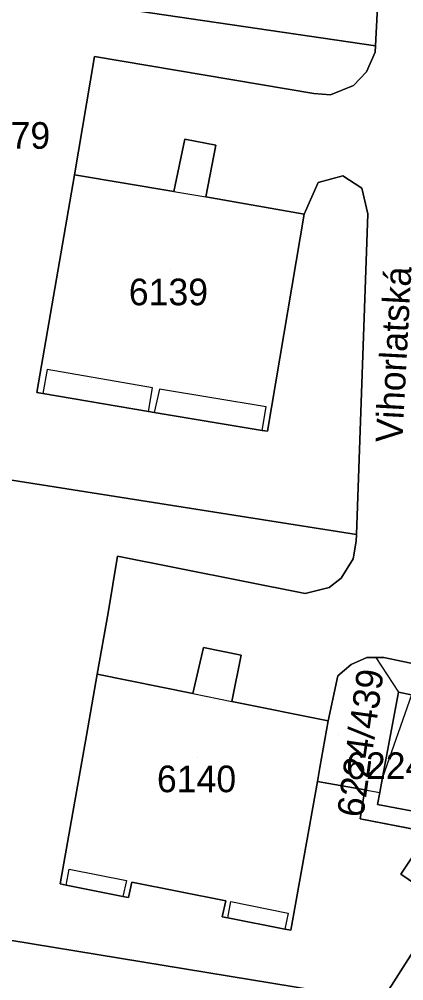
# Model space of a CAD drawing. Extents: x -266199 to -261993, y -1239047 to -1235108.
# Drawn here: x -264010.7 to -263981.8, y -1236537.4 to -1236465.2 of the extents above; entities that cross this region are included whole.
import ezdxf

# ---------------------------------------------------------------- set-up
doc = ezdxf.new("R2010")
doc.units = 0
for name, color, linetype in [('body_kn', 7, 'Continuous'), ('kladpar_druhypozemkov', 7, 'Continuous'), ('kladpar_hranice', 7, 'Continuous'), ('kladpar_parcelnecisla', 7, 'Continuous'), ('kladpar_plochy', 7, 'Continuous'), ('popisy', 7, 'Continuous'), ('zappar_hrandruhpozemk', 7, 'Continuous')]:
    doc.layers.add(name, color=color, linetype=linetype)

msp = doc.modelspace()

# ---------------------------------------------------------------- linework, layer by layer
at = {"layer": 'body_kn'}
for p, q in [((-263983.96, -1236467.17), (-263983.96, -1236467.17)), ((-263983.96, -1236467.17), (-263983.96, -1236467.17)), ((-264005.07, -1236467.97), (-264005.07, -1236467.97)), ((-263983.98, -1236467.66), (-263983.98, -1236467.66)), ((-263984.65, -1236469.14), (-263984.65, -1236469.14)), ((-263985.61, -1236470.16), (-263985.61, -1236470.16)), ((-263988.6, -1236470.77), (-263988.6, -1236470.77)), ((-263987.33, -1236470.87), (-263987.33, -1236470.87)), ((-263998.29, -1236474.2), (-263998.29, -1236474.2)), ((-263995.96, -1236474.65), (-263995.96, -1236474.65)), ((-264006.57, -1236476.87), (-264006.57, -1236476.87)), ((-264006.57, -1236476.87), (-264006.57, -1236476.87)), ((-263988.27, -1236477.43), (-263988.27, -1236477.43)), ((-263986.42, -1236476.94), (-263986.42, -1236476.94)), ((-263999.11, -1236478.12), (-263999.11, -1236478.12)), ((-263999.11, -1236478.12), (-263999.11, -1236478.12)), ((-263984.98, -1236477.86), (-263984.98, -1236477.86)), ((-263996.7, -1236478.52), (-263996.7, -1236478.52)), ((-263989.31, -1236479.83), (-263989.31, -1236479.83)), ((-263984.53, -1236479.8), (-263984.53, -1236479.8)), ((-264008.62, -1236491.49), (-264008.62, -1236491.49)), ((-264009.38, -1236493.21), (-264009.38, -1236493.21)), ((-264008.93, -1236493.29), (-264008.93, -1236493.29)), ((-264008.93, -1236493.29), (-264008.93, -1236493.29)), ((-264000.71, -1236492.86), (-264000.71, -1236492.86)), ((-264000.19, -1236492.95), (-264000.19, -1236492.95)), ((-264001.01, -1236494.63), (-264001.01, -1236494.63)), ((-264000.58, -1236494.7), (-264000.58, -1236494.7)), ((-264000.58, -1236494.7), (-264000.58, -1236494.7)), ((-263992.18, -1236494.29), (-263992.18, -1236494.29)), ((-263992.48, -1236496.07), (-263992.48, -1236496.07)), ((-263992.06, -1236496.12), (-263992.06, -1236496.12)), ((-263985.39, -1236503.87), (-263985.39, -1236503.87)), ((-263985.41, -1236504.36), (-263985.41, -1236504.36)), ((-264003.32, -1236505.49), (-264003.32, -1236505.49)), ((-263985.64, -1236505.69), (-263985.64, -1236505.69)), ((-263986.55, -1236507.15), (-263986.55, -1236507.15)), ((-263987.44, -1236507.85), (-263987.44, -1236507.85)), ((-263989.25, -1236508.31), (-263989.25, -1236508.31)), ((-264004.03, -1236509.75), (-264004.03, -1236509.75)), ((-263996.87, -1236512.35), (-263996.87, -1236512.35)), ((-263994.06, -1236512.92), (-263994.06, -1236512.92)), ((-263985.78, -1236513.63), (-263985.78, -1236513.63)), ((-263984.62, -1236513.11), (-263984.62, -1236513.11)), ((-263983.95, -1236513.1), (-263983.95, -1236513.1)), ((-263983.95, -1236513.1), (-263983.95, -1236513.1)), ((-263983.33, -1236513.1), (-263983.33, -1236513.1)), ((-264004.86, -1236514.35), (-264004.86, -1236514.35)), ((-264004.86, -1236514.35), (-264004.86, -1236514.35)), ((-263986.78, -1236514.48), (-263986.78, -1236514.48)), ((-263997.67, -1236515.81), (-263997.67, -1236515.81)), ((-263997.67, -1236515.81), (-263997.67, -1236515.81)), ((-263982.23, -1236515.71), (-263982.23, -1236515.71)), ((-263994.76, -1236516.4), (-263994.76, -1236516.4)), ((-263987.51, -1236517.87), (-263987.51, -1236517.87)), ((-264005.67, -1236518.96), (-264005.67, -1236518.96)), ((-263988.14, -1236521.36), (-263988.14, -1236521.36)), ((-263983.43, -1236522.12), (-263983.43, -1236522.12)), ((-263988.33, -1236522.41), (-263988.33, -1236522.41)), ((-263988.33, -1236522.41), (-263988.33, -1236522.41)), ((-263984.77, -1236523.05), (-263984.77, -1236523.05)), ((-263984.77, -1236523.05), (-263984.77, -1236523.05)), ((-263983.64, -1236523.25), (-263983.64, -1236523.25)), ((-263983.81, -1236524.13), (-263983.81, -1236524.13)), ((-263985.11, -1236525.21), (-263985.11, -1236525.21)), ((-264006.95, -1236529.01), (-264006.95, -1236529.01)), ((-263982.07, -1236529.38), (-263982.07, -1236529.38)), ((-264007.64, -1236530.11), (-264007.64, -1236530.11)), ((-264007.19, -1236530.2), (-264007.19, -1236530.2)), ((-264002.66, -1236529.86), (-264002.66, -1236529.86)), ((-264002.25, -1236529.97), (-264002.25, -1236529.97)), ((-264002.92, -1236531.05), (-264002.92, -1236531.05)), ((-264002.51, -1236531.13), (-264002.51, -1236531.13)), ((-263995.21, -1236531.37), (-263995.21, -1236531.37)), ((-263994.82, -1236531.43), (-263994.82, -1236531.43)), ((-263990.53, -1236532.29), (-263990.53, -1236532.29)), ((-263995.47, -1236532.57), (-263995.47, -1236532.57)), ((-263995.05, -1236532.64), (-263995.05, -1236532.64)), ((-263995.05, -1236532.64), (-263995.05, -1236532.64)), ((-263990.77, -1236533.49), (-263990.77, -1236533.49)), ((-263990.77, -1236533.49), (-263990.77, -1236533.49)), ((-263990.33, -1236533.58), (-263990.33, -1236533.58))]:
    msp.add_line(p, q, dxfattribs=at)
at = {"layer": 'kladpar_druhypozemkov'}
for p, q in [((-263999.39, -1236484.06), (-263999.39, -1236484.06)), ((-263986.75, -1236518.89), (-263986.75, -1236518.89)), ((-263997.35, -1236520.62), (-263997.35, -1236520.62))]:
    msp.add_line(p, q, dxfattribs=at)
at = {"layer": 'kladpar_hranice'}
for p, q in [((-264008.93, -1236493.29), (-264001.01, -1236494.63)), ((-264001.01, -1236494.63), (-264008.93, -1236493.29)), ((-264001.01, -1236494.63), (-264000.58, -1236494.7)), ((-264000.58, -1236494.7), (-264001.01, -1236494.63)), ((-264000.58, -1236494.7), (-263992.48, -1236496.07)), ((-263992.48, -1236496.07), (-264000.58, -1236494.7)), ((-263984.77, -1236523.05), (-263988.33, -1236522.41))]:
    msp.add_line(p, q, dxfattribs=at)
for points in [[(-263982.75, -1236443.43), (-263983.96, -1236467.17), (-264020.55, -1236461.81), (-263991.42, -1236409.29), (-263988.48, -1236408.56), (-263980.16, -1236411.78), (-263968.57, -1236418.22), (-263976.68, -1236433.01), (-263978.77, -1236432.76), (-263996.06, -1236430.71), (-263999.4, -1236436.71), (-264007.13, -1236450.56), (-264006.77, -1236450.76)], [(-263973.22, -1236515.23), (-263983.33, -1236513.1), (-263983.95, -1236513.1), (-263984.62, -1236513.11), (-263985.78, -1236513.63), (-263986.78, -1236514.48), (-263987.51, -1236517.87), (-263994.76, -1236516.4), (-263994.06, -1236512.92), (-263996.87, -1236512.35), (-263997.67, -1236515.81), (-264004.86, -1236514.35), (-264004.03, -1236509.75), (-264003.32, -1236505.49), (-263989.25, -1236508.31), (-263987.44, -1236507.85), (-263986.55, -1236507.15), (-263985.64, -1236505.69), (-263985.41, -1236504.36), (-263985.39, -1236503.87), (-263984.53, -1236479.8), (-263984.98, -1236477.86), (-263986.42, -1236476.94), (-263988.27, -1236477.43), (-263989.31, -1236479.83), (-263996.7, -1236478.52), (-263995.96, -1236474.65), (-263998.29, -1236474.2), (-263999.11, -1236478.12), (-264006.57, -1236476.87), (-264005.07, -1236467.97), (-263988.6, -1236470.77), (-263987.33, -1236470.87), (-263985.61, -1236470.16), (-263984.65, -1236469.14), (-263983.98, -1236467.66), (-263983.96, -1236467.17), (-263982.75, -1236443.43)], [(-263992.48, -1236496.07), (-263992.06, -1236496.12), (-263989.31, -1236479.83), (-263988.27, -1236477.43), (-263986.42, -1236476.94), (-263984.98, -1236477.86), (-263984.53, -1236479.8), (-263985.39, -1236503.87), (-264012.23, -1236499.64), (-264018.9, -1236496.7), (-264016.4, -1236490.65), (-264019.5, -1236474.9), (-264019.9, -1236468.3), (-264020.9, -1236464.1), (-264022.05, -1236461.88), (-264020.55, -1236461.81), (-263983.96, -1236467.17)], [(-263983.96, -1236467.17), (-263983.98, -1236467.66), (-263984.65, -1236469.14), (-263985.61, -1236470.16), (-263987.33, -1236470.87), (-263988.6, -1236470.77), (-264005.07, -1236467.97), (-264006.57, -1236476.87), (-264009.38, -1236493.21), (-264008.93, -1236493.29)], [(-264006.57, -1236476.87), (-263999.11, -1236478.12), (-263998.29, -1236474.2), (-263995.96, -1236474.65), (-263996.7, -1236478.52), (-263989.31, -1236479.83), (-263992.06, -1236496.12), (-263992.48, -1236496.07)], [(-264008.93, -1236493.29), (-264009.38, -1236493.21), (-264006.57, -1236476.87)], [(-264031.12, -1236531.11), (-264028.5, -1236524.6), (-264028.6, -1236519.3), (-264021.5, -1236496.9), (-264018.9, -1236496.7), (-264012.23, -1236499.64), (-263985.39, -1236503.87), (-263985.41, -1236504.36), (-263985.64, -1236505.69), (-263986.55, -1236507.15), (-263987.44, -1236507.85), (-263989.25, -1236508.31), (-264003.32, -1236505.49), (-264004.03, -1236509.75), (-264004.86, -1236514.35), (-264005.67, -1236518.96), (-264007.64, -1236530.11), (-264007.19, -1236530.2)], [(-264004.86, -1236514.35), (-263997.67, -1236515.81), (-263996.87, -1236512.35), (-263994.06, -1236512.92), (-263994.76, -1236516.4), (-263987.51, -1236517.87), (-263988.14, -1236521.36), (-263988.33, -1236522.41), (-263990.33, -1236533.58), (-263990.77, -1236533.49)], [(-263988.33, -1236522.41), (-263988.14, -1236521.36), (-263987.51, -1236517.87), (-263986.78, -1236514.48), (-263985.78, -1236513.63), (-263984.62, -1236513.11), (-263983.95, -1236513.1), (-263983.33, -1236513.1), (-263973.22, -1236515.23), (-263969.65, -1236515.98), (-263975.51, -1236521.38), (-263974.56, -1236522.56), (-263974.89, -1236525.11), (-263977.2, -1236528.36), (-263978.92, -1236531.54), (-263979.47, -1236531.16), (-263982.07, -1236529.38), (-263979.95, -1236526.22), (-263985.11, -1236525.21), (-263984.77, -1236523.05)], [(-264007.19, -1236530.2), (-264007.64, -1236530.11), (-264005.67, -1236518.96), (-264004.86, -1236514.35)], [(-263983.81, -1236524.13), (-263977.31, -1236525.36), (-263975.72, -1236516.94), (-263981.25, -1236515.9), (-263982.23, -1236515.71), (-263983.43, -1236522.12), (-263983.64, -1236523.25), (-263983.81, -1236524.13)], [(-263975.72, -1236516.94), (-263977.31, -1236525.36), (-263983.81, -1236524.13), (-263983.64, -1236523.25), (-263983.43, -1236522.12), (-263982.23, -1236515.71), (-263981.25, -1236515.9), (-263975.72, -1236516.94)], [(-263990.77, -1236533.49), (-263990.33, -1236533.58), (-263988.33, -1236522.41), (-263984.77, -1236523.05), (-263985.11, -1236525.21), (-263979.95, -1236526.22), (-263982.07, -1236529.38), (-263979.47, -1236531.16), (-263978.92, -1236531.54), (-263979.51, -1236532.63), (-263983.51, -1236538.9), (-264031.12, -1236531.11)], [(-263974.56, -1236522.56), (-263970.54, -1236526.97), (-263970.19, -1236527.36), (-263971.7, -1236528.73), (-263972.09, -1236528.83), (-263976.37, -1236534.02), (-263977.93, -1236540.16), (-263979.01, -1236539.92), (-263983.51, -1236538.9), (-263979.51, -1236532.63), (-263978.92, -1236531.54), (-263977.2, -1236528.36), (-263974.89, -1236525.11), (-263974.56, -1236522.56)], [(-263990.77, -1236533.49), (-263995.05, -1236532.64), (-263995.47, -1236532.57), (-263995.21, -1236531.37), (-264002.25, -1236529.97), (-264002.51, -1236531.13), (-264002.92, -1236531.05), (-264007.19, -1236530.2)], [(-264007.19, -1236530.2), (-264002.92, -1236531.05), (-264002.51, -1236531.13), (-264002.25, -1236529.97), (-263995.21, -1236531.37), (-263995.47, -1236532.57), (-263995.05, -1236532.64), (-263990.77, -1236533.49)], [(-263989.13, -1236540.69), (-264001.24, -1236539.15), (-264002.32, -1236547.55), (-264032.82, -1236543.93), (-264031.12, -1236531.11), (-263983.51, -1236538.9), (-263984.45, -1236549.94), (-263990.23, -1236549.15), (-263989.13, -1236540.69)]]:
    msp.add_lwpolyline(points, dxfattribs=at)
at = {"layer": 'kladpar_plochy'}
for p, q in [((-263986.78, -1236514.48), (-263985.78, -1236513.63)), ((-263985.78, -1236513.63), (-263984.62, -1236513.11)), ((-263984.62, -1236513.11), (-263983.95, -1236513.1)), ((-263983.95, -1236513.1), (-263983.33, -1236513.1)), ((-263983.33, -1236513.1), (-263973.22, -1236515.23)), ((-263987.51, -1236517.87), (-263986.78, -1236514.48)), ((-263982.23, -1236515.71), (-263983.43, -1236522.12)), ((-263981.25, -1236515.9), (-263982.23, -1236515.71)), ((-263988.14, -1236521.36), (-263987.51, -1236517.87)), ((-263988.33, -1236522.41), (-263988.14, -1236521.36)), ((-263983.43, -1236522.12), (-263983.64, -1236523.25)), ((-263984.77, -1236523.05), (-263988.33, -1236522.41)), ((-263985.11, -1236525.21), (-263984.77, -1236523.05)), ((-263983.64, -1236523.25), (-263983.81, -1236524.13)), ((-263983.81, -1236524.13), (-263977.31, -1236525.36)), ((-263979.95, -1236526.22), (-263985.11, -1236525.21)), ((-263982.07, -1236529.38), (-263979.95, -1236526.22)), ((-263979.47, -1236531.16), (-263982.07, -1236529.38))]:
    msp.add_line(p, q, dxfattribs=at)
for points in [[(-263982.75, -1236443.43), (-263983.96, -1236467.17), (-264020.55, -1236461.81), (-263991.42, -1236409.29), (-263988.48, -1236408.56), (-263980.16, -1236411.78), (-263968.57, -1236418.22), (-263976.68, -1236433.01), (-263978.77, -1236432.76), (-263996.06, -1236430.71), (-263999.4, -1236436.71), (-264007.13, -1236450.56), (-264006.77, -1236450.76), (-264002.96, -1236452.94), (-264002.59, -1236453.14), (-264002, -1236452.11), (-263995.8, -1236455.59), (-263996.33, -1236456.64), (-263995.96, -1236456.84), (-263992.14, -1236458.98), (-263991.79, -1236459.2), (-263983.93, -1236445.26), (-263983.57, -1236443.2)], [(-264006.57, -1236476.87), (-263999.11, -1236478.12), (-263998.29, -1236474.2), (-263995.96, -1236474.65), (-263996.7, -1236478.52), (-263989.31, -1236479.83), (-263992.06, -1236496.12), (-263992.48, -1236496.07), (-264000.58, -1236494.7), (-264001.01, -1236494.63), (-264008.93, -1236493.29), (-264009.38, -1236493.21)], [(-264004.86, -1236514.35), (-263997.67, -1236515.81), (-263996.87, -1236512.35), (-263994.06, -1236512.92), (-263994.76, -1236516.4), (-263987.51, -1236517.87), (-263988.14, -1236521.36), (-263988.33, -1236522.41), (-263990.33, -1236533.58), (-263990.77, -1236533.49), (-263995.05, -1236532.64), (-263995.47, -1236532.57), (-263995.21, -1236531.37), (-264002.25, -1236529.97), (-264002.51, -1236531.13), (-264002.92, -1236531.05), (-264007.19, -1236530.2), (-264007.64, -1236530.11), (-264005.67, -1236518.96)], [(-263975.72, -1236516.94), (-263977.31, -1236525.36), (-263983.81, -1236524.13), (-263983.64, -1236523.25), (-263983.43, -1236522.12), (-263982.23, -1236515.71), (-263981.25, -1236515.9)], [(-263974.56, -1236522.56), (-263970.54, -1236526.97), (-263970.19, -1236527.36), (-263971.7, -1236528.73), (-263972.09, -1236528.83), (-263976.37, -1236534.02), (-263977.93, -1236540.16), (-263979.01, -1236539.92), (-263983.51, -1236538.9), (-263979.51, -1236532.63), (-263978.92, -1236531.54), (-263977.2, -1236528.36), (-263974.89, -1236525.11)], [(-263989.13, -1236540.69), (-264001.24, -1236539.15), (-264002.32, -1236547.55), (-264032.82, -1236543.93), (-264031.12, -1236531.11), (-263983.51, -1236538.9), (-263984.45, -1236549.94), (-263990.23, -1236549.15)]]:
    msp.add_lwpolyline(points, close=True, dxfattribs=at)
for points in [[(-263973.22, -1236515.23), (-263983.33, -1236513.1), (-263983.95, -1236513.1), (-263984.62, -1236513.11), (-263985.78, -1236513.63), (-263986.78, -1236514.48), (-263987.51, -1236517.87), (-263994.76, -1236516.4), (-263994.06, -1236512.92), (-263996.87, -1236512.35), (-263997.67, -1236515.81), (-264004.86, -1236514.35), (-264004.03, -1236509.75), (-264003.32, -1236505.49), (-263989.25, -1236508.31), (-263987.44, -1236507.85), (-263986.55, -1236507.15), (-263985.64, -1236505.69), (-263985.41, -1236504.36), (-263985.39, -1236503.87), (-263984.53, -1236479.8), (-263984.98, -1236477.86), (-263986.42, -1236476.94), (-263988.27, -1236477.43), (-263989.31, -1236479.83), (-263996.7, -1236478.52), (-263995.96, -1236474.65), (-263998.29, -1236474.2), (-263999.11, -1236478.12), (-264006.57, -1236476.87), (-264005.07, -1236467.97), (-263988.6, -1236470.77), (-263987.33, -1236470.87), (-263985.61, -1236470.16), (-263984.65, -1236469.14), (-263983.98, -1236467.66), (-263983.96, -1236467.17), (-263982.75, -1236443.43)], [(-264020.55, -1236461.81), (-263983.96, -1236467.17), (-263983.98, -1236467.66), (-263984.65, -1236469.14), (-263985.61, -1236470.16), (-263987.33, -1236470.87), (-263988.6, -1236470.77), (-264005.07, -1236467.97), (-264006.57, -1236476.87), (-264009.38, -1236493.21), (-264008.93, -1236493.29), (-264001.01, -1236494.63), (-264000.58, -1236494.7), (-263992.48, -1236496.07), (-263992.06, -1236496.12), (-263989.31, -1236479.83), (-263988.27, -1236477.43), (-263986.42, -1236476.94), (-263984.98, -1236477.86), (-263984.53, -1236479.8), (-263985.39, -1236503.87), (-264012.23, -1236499.64)], [(-264012.23, -1236499.64), (-263985.39, -1236503.87), (-263985.41, -1236504.36), (-263985.64, -1236505.69), (-263986.55, -1236507.15), (-263987.44, -1236507.85), (-263989.25, -1236508.31), (-264003.32, -1236505.49), (-264004.03, -1236509.75), (-264004.86, -1236514.35), (-264005.67, -1236518.96), (-264007.64, -1236530.11), (-264007.19, -1236530.2), (-264002.92, -1236531.05), (-264002.51, -1236531.13), (-264002.25, -1236529.97), (-263995.21, -1236531.37), (-263995.47, -1236532.57), (-263995.05, -1236532.64), (-263990.77, -1236533.49), (-263990.33, -1236533.58), (-263988.33, -1236522.41), (-263984.77, -1236523.05), (-263985.11, -1236525.21), (-263979.95, -1236526.22), (-263982.07, -1236529.38), (-263979.47, -1236531.16)], [(-263979.51, -1236532.63), (-263983.51, -1236538.9), (-264031.12, -1236531.11)]]:
    msp.add_lwpolyline(points, dxfattribs=at)
at = {"layer": 'zappar_hrandruhpozemk'}
for p, q in [((-263999.11, -1236478.12), (-263996.7, -1236478.52)), ((-264008.62, -1236491.49), (-264008.93, -1236493.29)), ((-264000.71, -1236492.86), (-264008.62, -1236491.49)), ((-264001.01, -1236494.63), (-264000.71, -1236492.86)), ((-264000.19, -1236492.95), (-264000.58, -1236494.7)), ((-263992.18, -1236494.29), (-264000.19, -1236492.95)), ((-263992.48, -1236496.07), (-263992.18, -1236494.29)), ((-263983.95, -1236513.1), (-263982.23, -1236515.71)), ((-263997.67, -1236515.81), (-263994.76, -1236516.4)), ((-263981.25, -1236515.9), (-263983.43, -1236522.12)), ((-263984.77, -1236523.05), (-263983.64, -1236523.25)), ((-264007.19, -1236530.2), (-264006.95, -1236529.01)), ((-264006.95, -1236529.01), (-264002.66, -1236529.86)), ((-264002.66, -1236529.86), (-264002.92, -1236531.05)), ((-263995.05, -1236532.64), (-263994.82, -1236531.43)), ((-263994.82, -1236531.43), (-263990.53, -1236532.29)), ((-263990.53, -1236532.29), (-263990.77, -1236533.49))]:
    msp.add_line(p, q, dxfattribs=at)

# ---------------------------------------------------------------- texts
at = {"layer": 'kladpar_parcelnecisla'}
for s, p in [('6224/379', (-264019.54, -1236474.91)), ('6139', (-264002.483, -1236486.66)), ('6224/438', (-263986.171, -1236522.23)), ('6140', (-264000.372, -1236523.22))]:
    msp.add_text(s, height=2, dxfattribs=at).set_placement(p)
msp.add_text('6224/439', height=2, rotation=82, dxfattribs=at).set_placement((-263984.889, -1236525.181))
at = {"layer": 'popisy'}
msp.add_text('Vihorlatská', height=2, rotation=87, dxfattribs=at).set_placement((-263981.955, -1236497.015))

doc.saveas('drawing.dxf')
